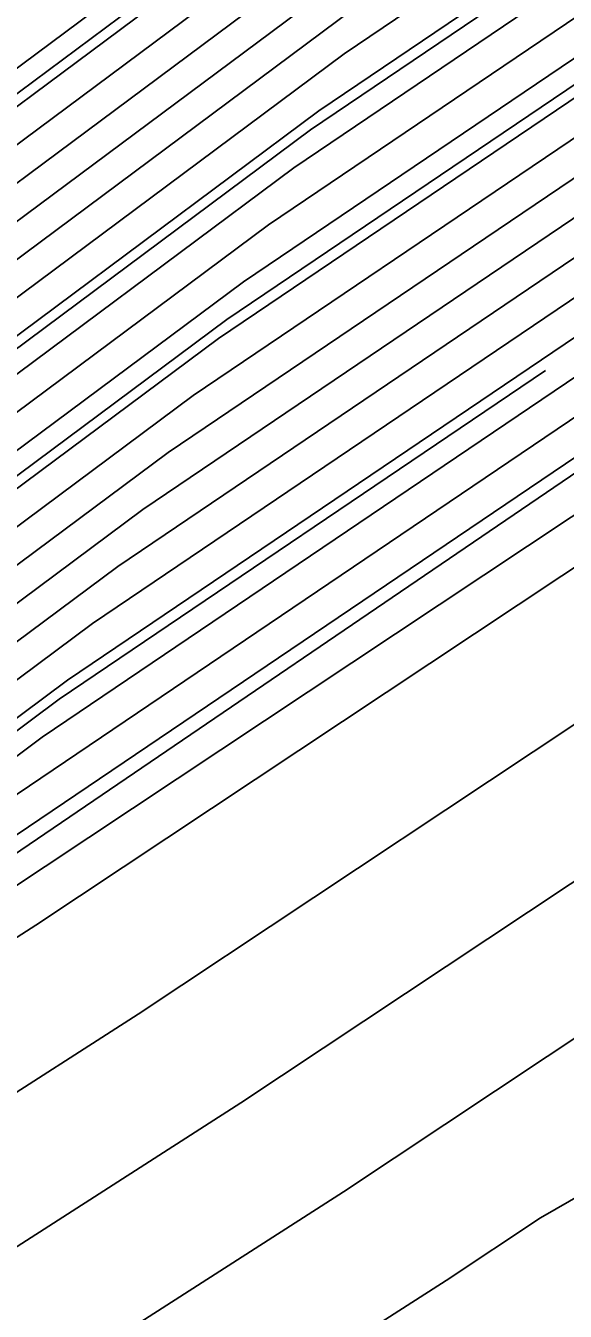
# Model space of a CAD drawing. Extents: x 2354170 to 2357230, y 866100 to 868290.
# Drawn here: x 2355961.27 to 2355971.55, y 866830.03 to 866854.54 of the extents above; entities that cross this region are included whole.
import ezdxf

# ---------------------------------------------------------------- set-up
doc = ezdxf.new("R2010")
doc.units = 0
for name, color, linetype in [('Default', 7, 'Continuous'), ('DTM Contours Major', 7, 'Continuous'), ('DTM Contours Minor', 7, 'Continuous'), ('PH Exist DTM Breakline', 7, 'Continuous')]:
    doc.layers.add(name, color=color, linetype=linetype)

msp = doc.modelspace()

# ---------------------------------------------------------------- linework, layer by layer
at = {"layer": 'Default'}
for points in [[(2355940.008, 866840.006), (2355952.421, 866847.271), (2355968.585, 866859.31), (2355969.726, 866860.146), (2355969.769, 866860.179), (2355971.097, 866861.124), (2355980.795, 866867.704), (2355981.026, 866867.861), (2355989.069, 866873.394), (2355999.105, 866880.009), (2355999.532, 866880.336), (2355999.985, 866880.611), (2356004.032, 866884.058), (2356010.041, 866889.231), (2356010.312, 866889.44), (2356019.525, 866896.423), (2356022.529, 866898.804), (2356039.878, 866909.663)], [(2355900.029, 866810.056), (2355909.818, 866816.501), (2355913.827, 866819.336), (2355923.043, 866826.539), (2355928.965, 866831.076), (2355935.519, 866835.545), (2355940.577, 866838.875), (2355942.002, 866839.84), (2355953.202, 866846.395), (2355969.25, 866858.347), (2355971.156, 866859.637), (2355981.229, 866866.473), (2355981.584, 866866.713), (2355988.835, 866871.702), (2355999.135, 866878.491), (2356000.631, 866879.632), (2356010.145, 866887.824), (2356010.908, 866888.409), (2356019.315, 866894.782), (2356023.693, 866898.252), (2356039.396, 866908.081)], [(2355900.355, 866809.552), (2355909.784, 866815.76), (2355914.64, 866819.194), (2355925.804, 866827.919), (2355929.37, 866830.652), (2355933.316, 866833.342), (2355940.87, 866838.316), (2355942.999, 866839.757), (2355953.592, 866845.957), (2355968.771, 866857.262), (2355971.923, 866859.395), (2355981.446, 866865.857), (2355981.863, 866866.14), (2355988.718, 866870.856), (2355998.456, 866877.274), (2356001.15, 866879.331), (2356010.197, 866887.12), (2356011.205, 866887.894), (2356019.21, 866893.961), (2356024.275, 866897.977), (2356039.156, 866907.29)], [(2355909.714, 866814.277), (2355916.265, 866818.909), (2355930.003, 866829.647), (2355930.468, 866829.962), (2355941.456, 866837.197), (2355944.993, 866839.591), (2355954.372, 866845.08), (2355967.813, 866855.091), (2355973.456, 866858.909), (2355981.88, 866864.626), (2355982.421, 866864.992), (2355988.484, 866869.163), (2355997.098, 866874.84), (2356002.188, 866878.727), (2356010.302, 866885.713), (2356011.801, 866886.863), (2356019, 866892.32), (2356025.44, 866897.425), (2356038.674, 866905.708)], [(2355909.68, 866813.536), (2355917.078, 866818.767), (2355930.045, 866828.902), (2355931.465, 866829.866), (2355941.75, 866836.637), (2355945.99, 866839.508), (2355954.763, 866844.642), (2355967.334, 866854.005), (2355974.222, 866858.666), (2355982.097, 866864.01), (2355982.7, 866864.418), (2355988.367, 866868.317), (2355996.418, 866873.624), (2356002.706, 866878.425), (2356010.354, 866885.009), (2356012.098, 866886.348), (2356018.895, 866891.5), (2356026.022, 866897.149), (2356038.433, 866904.917)], [(2355909.61, 866812.053), (2355918.704, 866818.483), (2355930.131, 866827.414), (2355933.46, 866829.674), (2355942.336, 866835.518), (2355947.984, 866839.342), (2355955.543, 866843.766), (2355966.376, 866851.834), (2355975.756, 866858.181), (2355982.531, 866862.779), (2355983.257, 866863.27), (2355988.133, 866866.625), (2355995.06, 866871.19), (2356003.744, 866877.821), (2356010.459, 866883.602), (2356012.694, 866885.317), (2356018.686, 866889.859), (2356027.187, 866896.598), (2356037.951, 866903.336)], [(2355909.576, 866811.312), (2355919.516, 866818.341), (2355930.173, 866826.67), (2355934.458, 866829.579), (2355942.629, 866834.959), (2355948.981, 866839.259), (2355955.934, 866843.328), (2355965.897, 866850.748), (2355976.522, 866857.938), (2355982.748, 866862.163), (2355983.536, 866862.696), (2355988.016, 866865.779), (2355994.381, 866869.973), (2356004.263, 866877.519), (2356010.511, 866882.898), (2356012.991, 866884.802), (2356018.581, 866889.038), (2356027.769, 866896.322), (2356037.711, 866902.545)], [(2355909.541, 866810.57), (2355920.329, 866818.199), (2355930.216, 866825.926), (2355935.455, 866829.483), (2355942.923, 866834.399), (2355949.978, 866839.175), (2355956.324, 866842.89), (2355965.418, 866849.663), (2355977.289, 866857.695), (2355982.965, 866861.547), (2355983.815, 866862.122), (2355987.899, 866864.932), (2355993.701, 866868.756), (2356004.782, 866877.217), (2356010.563, 866882.194), (2356013.289, 866884.286), (2356018.476, 866888.218), (2356028.351, 866896.046), (2356037.47, 866901.754)], [(2356036.988, 866900.172), (2356029.516, 866895.495), (2356018.266, 866886.577), (2356013.885, 866883.256), (2356010.667, 866880.787), (2356005.82, 866876.614), (2355992.343, 866866.323), (2355987.665, 866863.24), (2355984.373, 866860.975), (2355983.399, 866860.316), (2355978.822, 866857.21), (2355964.46, 866847.492), (2355957.104, 866842.013), (2355951.971, 866839.009), (2355943.509, 866833.28), (2355937.45, 866829.291), (2355930.301, 866824.437), (2355921.954, 866817.914), (2355909.472, 866809.088)], [(2356036.747, 866899.381), (2356030.098, 866895.219), (2356018.161, 866885.756), (2356014.182, 866882.74), (2356010.72, 866880.083), (2356006.339, 866876.312), (2355991.664, 866865.106), (2355987.548, 866862.394), (2355984.651, 866860.401), (2355983.616, 866859.7), (2355979.589, 866856.967), (2355963.981, 866846.406), (2355957.495, 866841.575), (2355952.968, 866838.926), (2355943.803, 866832.721), (2355938.448, 866829.195), (2355930.343, 866823.693), (2355922.767, 866817.772), (2355909.437, 866808.346)], [(2356036.266, 866897.799), (2356031.262, 866894.668), (2356017.951, 866884.115), (2356014.778, 866881.71), (2356010.824, 866878.676), (2356007.377, 866875.708), (2355990.305, 866862.673), (2355987.314, 866860.702), (2355985.209, 866859.253), (2355984.05, 866858.469), (2355981.122, 866856.482), (2355963.023, 866844.235), (2355958.275, 866840.699), (2355954.962, 866838.76), (2355944.389, 866831.602), (2355940.443, 866829.003), (2355930.428, 866822.205), (2355924.393, 866817.488), (2355909.368, 866806.864)], [(2356036.025, 866897.008), (2356031.845, 866894.392), (2356017.847, 866883.295), (2356015.075, 866881.194), (2356010.876, 866877.972), (2356007.896, 866875.406), (2355989.626, 866861.456), (2355987.197, 866859.855), (2355985.488, 866858.679), (2355984.267, 866857.853), (2355981.888, 866856.239), (2355962.544, 866843.149), (2355958.665, 866840.261), (2355955.959, 866838.677), (2355944.682, 866831.042), (2355941.44, 866828.908), (2355930.471, 866821.461), (2355925.205, 866817.345), (2355909.334, 866806.122)], [(2356035.543, 866895.426), (2356033.009, 866893.84), (2356017.637, 866881.654), (2356015.671, 866880.163), (2356010.981, 866876.564), (2356008.934, 866874.802), (2355988.267, 866859.022), (2355986.963, 866858.163), (2355986.046, 866857.532), (2355984.7, 866856.621), (2355983.422, 866855.753), (2355961.585, 866840.978), (2355959.446, 866839.385), (2355957.953, 866838.511), (2355945.269, 866829.923), (2355943.435, 866828.716), (2355930.556, 866819.973), (2355926.831, 866817.061), (2355909.264, 866804.64)], [(2356035.302, 866894.635), (2356033.591, 866893.565), (2356017.532, 866880.833), (2356015.968, 866879.648), (2356011.033, 866875.861), (2356009.453, 866874.5), (2355987.588, 866857.806), (2355986.846, 866857.317), (2355986.324, 866856.958), (2355984.917, 866856.006), (2355984.188, 866855.511), (2355961.106, 866839.892), (2355959.836, 866838.946), (2355958.95, 866838.428), (2355945.562, 866829.364), (2355944.433, 866828.62), (2355930.598, 866819.228), (2355927.644, 866816.919), (2355909.23, 866803.898)], [(2356030.305, 866894.646), (2356018.056, 866884.936), (2356014.48, 866882.225), (2356010.772, 866879.379), (2356006.858, 866876.01), (2355990.984, 866863.889), (2355987.431, 866861.548), (2355984.93, 866859.827), (2355983.833, 866859.084), (2355980.355, 866856.724), (2355963.502, 866845.32), (2355957.885, 866841.137), (2355953.965, 866838.843), (2355949.529, 866835.84)], [(2356026.053, 866893.487), (2356018.371, 866887.397), (2356013.587, 866883.771), (2356010.615, 866881.49), (2356005.301, 866876.915), (2355993.022, 866867.54), (2355987.782, 866864.086), (2355984.094, 866861.549), (2355983.182, 866860.931), (2355978.055, 866857.453), (2355964.939, 866848.577), (2355956.714, 866842.452), (2355950.975, 866839.092), (2355945.016, 866835.059)], [(2356034.174, 866893.289), (2356017.427, 866880.013), (2356016.266, 866879.133), (2356011.085, 866875.157), (2356009.972, 866874.198), (2355986.909, 866856.589), (2355986.729, 866856.471), (2355986.603, 866856.384), (2355985.134, 866855.39), (2355984.955, 866855.268), (2355960.627, 866838.807), (2355960.227, 866838.508), (2355959.947, 866838.344), (2355945.855, 866828.804), (2355945.43, 866828.524), (2355930.641, 866818.484), (2355928.456, 866816.777), (2355909.195, 866803.157)], [(2356036.066, 866889.825), (2356025.78, 866885.16), (2356017.217, 866878.372), (2356016.861, 866878.102), (2356011.189, 866873.749), (2356011.01, 866873.595), (2356006.639, 866870.258), (2355995.287, 866857.606), (2355990.912, 866854.235), (2355987.522, 866852.119), (2355986.405, 866851.376), (2355983.92, 866848.99), (2355980.146, 866846.82), (2355963.414, 866835.7), (2355960.3, 866833.703), (2355949.293, 866826.489), (2355946.965, 866824.11), (2355944.277, 866823.111), (2355936.482, 866820.903), (2355930.726, 866816.996), (2355930.082, 866816.492), (2355909.126, 866801.674)], [(2356037.437, 866886.389), (2356018.472, 866877.786), (2356017.607, 866877.36), (2356017.206, 866877.144), (2356012.387, 866871.67), (2356010.907, 866870.152), (2356000.4, 866858.442), (2355993.421, 866853.066), (2355988.015, 866849.692), (2355987.122, 866849.097), (2355983.151, 866845.285), (2355977.122, 866841.819), (2355965.368, 866834.007), (2355960.231, 866830.711), (2355951.628, 866825.074), (2355947.632, 866820.99), (2355943.02, 866819.275), (2355931.347, 866815.97), (2355930.721, 866815.524), (2355929.49, 866815.357), (2355909.091, 866800.933)], [(2355923.337, 866827.499), (2355928.56, 866831.501), (2355937.722, 866837.748), (2355940.283, 866839.435), (2355941.005, 866839.923), (2355952.811, 866846.833), (2355969.729, 866859.433), (2355970.389, 866859.88), (2355981.012, 866867.089), (2355981.305, 866867.287), (2355988.952, 866872.548), (2355999.815, 866879.707), (2356000.112, 866879.934), (2356005.39, 866884.478)], [(2355925.833, 866827.165), (2355928.565, 866829.3), (2355929.774, 866830.227), (2355931.113, 866831.14), (2355941.163, 866837.756), (2355943.996, 866839.674), (2355953.982, 866845.519), (2355968.292, 866856.176), (2355972.689, 866859.152), (2355981.663, 866865.242), (2355982.142, 866865.566), (2355988.601, 866870.009), (2355997.777, 866876.057), (2356001.669, 866879.029), (2356007.779, 866884.29)], [(2355928.353, 866826.802), (2355930.088, 866828.158), (2355932.463, 866829.77), (2355942.043, 866836.078), (2355946.987, 866839.425), (2355955.153, 866844.204), (2355966.855, 866852.92), (2355974.989, 866858.424), (2355982.314, 866863.394), (2355982.978, 866863.844), (2355988.25, 866867.471), (2355995.739, 866872.407), (2356003.225, 866878.123), (2356010.175, 866884.107)], [(2356030.674, 866879.262), (2356030.06, 866878.984), (2356021.755, 866874.897), (2356017.907, 866872.822), (2356014.303, 866868.729), (2356010.414, 866864.741), (2356005.512, 866859.278), (2355995.931, 866851.897), (2355988.508, 866847.264), (2355987.84, 866846.819), (2355982.383, 866841.581), (2355974.099, 866836.817), (2355967.322, 866832.314), (2355960.161, 866827.72), (2355953.963, 866823.658), (2355950.807, 866820.433)], [(2356038.71, 866878.735), (2356025.902, 866872.433), (2356018.607, 866868.5), (2356016.219, 866865.787), (2356010.584, 866860.009), (2356009.983, 866855.643), (2356008.288, 866858.313), (2355998.441, 866850.727), (2355989.002, 866844.836), (2355988.557, 866844.54), (2355981.615, 866837.876), (2355971.075, 866831.815), (2355969.277, 866830.62), (2355960.092, 866824.728), (2355956.299, 866822.242), (2355948.968, 866814.751)], [(2355993.725, 866863.887), (2355988.946, 866860.239), (2355987.08, 866859.009), (2355985.767, 866858.105), (2355984.483, 866857.237), (2355982.655, 866855.996), (2355962.064, 866842.064), (2355959.056, 866839.823), (2355956.956, 866838.594), (2355944.976, 866830.483), (2355942.438, 866828.812), (2355930.513, 866820.717), (2355926.018, 866817.203), (2355911.542, 866806.967)], [(2355992.616, 866859.491), (2355990.175, 866856.77), (2355988.402, 866855.404), (2355987.028, 866854.547), (2355985.688, 866853.655), (2355984.688, 866852.695), (2355983.17, 866851.822), (2355961.459, 866837.394), (2355960.369, 866836.694), (2355946.958, 866827.905), (2355946.297, 866827.23), (2355945.534, 866826.946), (2355943.322, 866826.32), (2355930.683, 866817.74), (2355929.269, 866816.635), (2355910.316, 866803.233)]]:
    msp.add_lwpolyline(points, dxfattribs=at)
at = {"layer": 'DTM Contours Major'}
msp.add_lwpolyline([(2356030.305, 866894.646), (2356018.056, 866884.936), (2356014.48, 866882.225), (2356010.772, 866879.379), (2356006.858, 866876.01), (2355990.984, 866863.889), (2355987.431, 866861.548), (2355984.93, 866859.827), (2355983.833, 866859.084), (2355980.355, 866856.724), (2355963.502, 866845.32), (2355957.885, 866841.137), (2355953.965, 866838.843), (2355949.529, 866835.84)], dxfattribs=at)
at = {"layer": 'DTM Contours Minor'}
for points in [[(2355918.307, 866823.874), (2355919.362, 866824.699), (2355928.425, 866831.643), (2355938.456, 866838.482), (2355940.186, 866839.621), (2355940.673, 866839.951), (2355952.681, 866846.979), (2355969.888, 866859.795), (2355970.134, 866859.961), (2355980.94, 866867.294), (2355981.212, 866867.479), (2355988.991, 866872.83), (2355999.883, 866880.009), (2355999.932, 866880.046), (2355999.983, 866880.077), (2356000.443, 866880.469), (2356010.076, 866888.762), (2356010.511, 866889.096), (2356019.455, 866895.876), (2356022.917, 866898.62), (2356039.717, 866909.136)], [(2355921.106, 866823.47), (2355928.565, 866829.3), (2355929.774, 866830.227), (2355931.113, 866831.14), (2355941.163, 866837.756), (2355943.996, 866839.674), (2355953.982, 866845.519), (2355968.292, 866856.176), (2355972.689, 866859.152), (2355981.663, 866865.242), (2355982.142, 866865.566), (2355988.601, 866870.009), (2355997.777, 866876.057), (2356001.669, 866879.029), (2356010.25, 866886.417), (2356011.503, 866887.378), (2356019.105, 866893.141), (2356024.858, 866897.701), (2356038.915, 866906.499)], [(2355923.906, 866823.067), (2355930.102, 866827.91), (2355932.795, 866829.738), (2355942.141, 866835.891), (2355947.319, 866839.397), (2355955.283, 866844.058), (2355966.695, 866852.558), (2355975.244, 866858.343), (2355982.386, 866863.189), (2355983.071, 866863.653), (2355988.211, 866867.189), (2355995.513, 866872.001), (2356003.398, 866878.022), (2356010.424, 866884.071), (2356012.495, 866885.66), (2356018.756, 866890.406), (2356026.798, 866896.782), (2356038.112, 866903.863)], [(2355950.645, 866839.122), (2355956.584, 866842.598), (2355965.098, 866848.939), (2355977.8, 866857.534), (2355983.109, 866861.137), (2355984.001, 866861.74), (2355987.821, 866864.368), (2355993.248, 866867.945), (2356005.128, 866877.016), (2356010.598, 866881.725), (2356013.488, 866883.943), (2356018.406, 866887.671), (2356028.739, 866895.863), (2356037.309, 866901.226)], [(2356034.562, 866893.105), (2356017.357, 866879.466), (2356016.465, 866878.789), (2356011.12, 866874.688), (2356010.318, 866873.997), (2355990.82, 866859.11), (2355988.471, 866856.492), (2355987.565, 866855.794), (2355986.864, 866855.356), (2355985.449, 866854.414), (2355984.944, 866853.93), (2355984.178, 866853.489), (2355960.808, 866837.958), (2355960.392, 866837.692), (2355946.179, 866828.377), (2355946.074, 866828.27), (2355945.953, 866828.225), (2355945.602, 866828.125), (2355930.669, 866817.988), (2355928.998, 866816.682), (2355909.172, 866802.663)], [(2356038.809, 866882.952), (2356030.06, 866878.984), (2356021.755, 866874.897), (2356017.907, 866872.822), (2356014.303, 866868.729), (2356010.414, 866864.741), (2356005.512, 866859.278), (2355995.931, 866851.897), (2355988.508, 866847.264), (2355987.84, 866846.819), (2355982.383, 866841.581), (2355974.099, 866836.817), (2355967.322, 866832.314), (2355960.161, 866827.72), (2355953.963, 866823.658), (2355948.3, 866817.871), (2355947.911, 866817.726)], [(2355971.17, 866847.971), (2355961.905, 866841.702), (2355959.186, 866839.677), (2355957.288, 866838.566), (2355945.073, 866830.296), (2355942.77, 866828.78), (2355930.527, 866820.469), (2355926.289, 866817.156), (2355909.287, 866805.134), (2355905.828, 866802.856), (2355900.836, 866799.42), (2355891.235, 866792.434), (2355885.101, 866787.932), (2355873.943, 866780.568), (2355868.895, 866777.596), (2355859.648, 866771.417), (2355853.861, 866767.703), (2355847.796, 866763.292), (2355838.129, 866755.86), (2355828.597, 866749.07), (2355823.299, 866745.851), (2355814.388, 866739.399), (2355806.888, 866734.053)]]:
    msp.add_lwpolyline(points, dxfattribs=at)
at = {"layer": 'PH Exist DTM Breakline'}
msp.add_lwpolyline([(2355960.407, 866838.306), (2355986.692, 866856.201), (2356017.125, 866877.647), (2356034.802, 866892.991), (2356049.32, 866900.88), (2356058.873, 866906.056), (2356074.182, 866914.39), (2356081.673, 866920.619), (2356088.671, 866923.096), (2356094.982, 866925.134), (2356105.768, 866922.426), (2356126.575, 866918.118), (2356148.939, 866908.11), (2356209.516, 866880.335)], dxfattribs=at)

doc.saveas('drawing.dxf')
